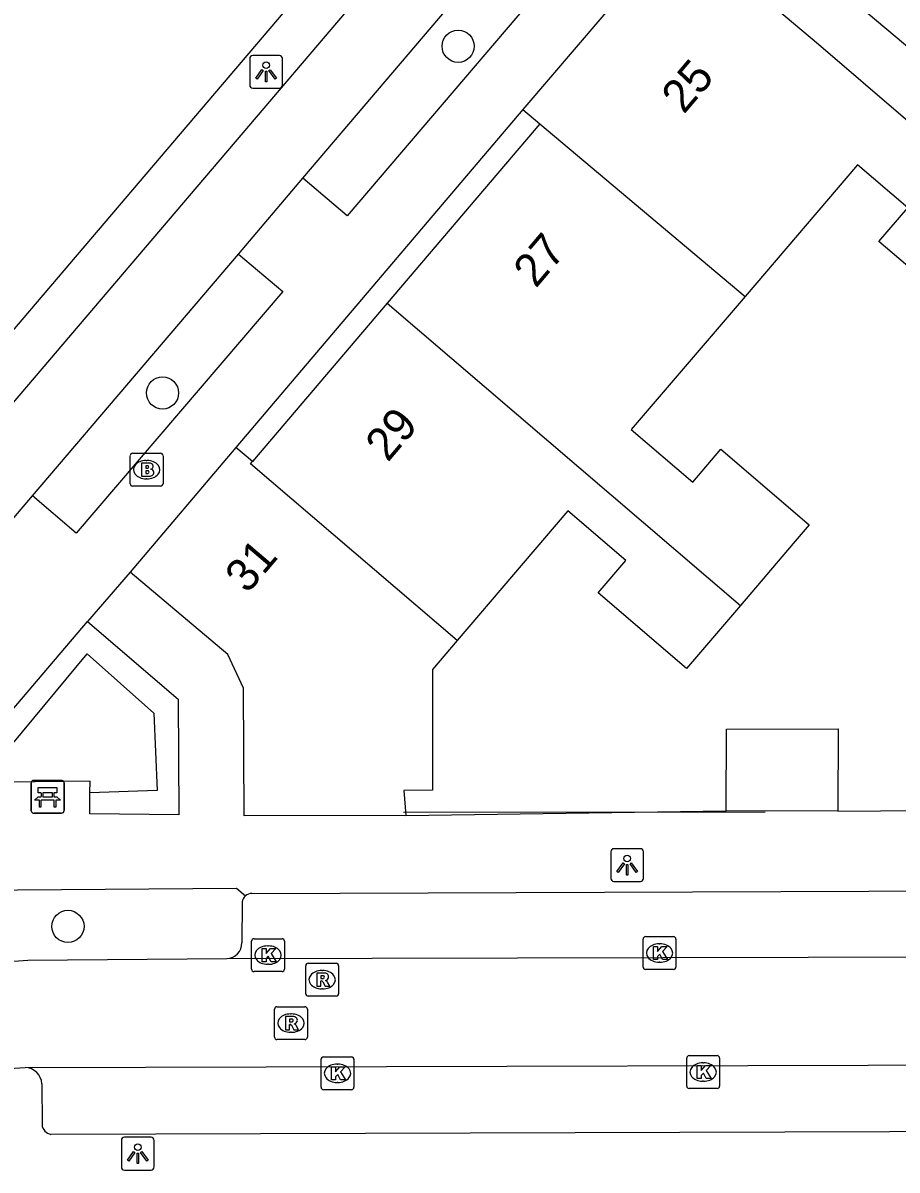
# Model space of a CAD drawing. Extents: x 159718 to 160783, y 383290 to 384030.
# Drawn here: x 160155.18 to 160181.77, y 383826.02 to 383860.92 of the extents above; entities that cross this region are included whole.
import ezdxf

# ---------------------------------------------------------------- set-up
doc = ezdxf.new("R2010")
doc.units = 0
for name, color, linetype in [('IMGEO_Bank', 7, 'Continuous'), ('IMGEO_Boom', 7, 'Continuous'), ('IMGEO_Brandkraan', 7, 'Continuous'), ('IMGEO_Fietspad_gesloten', 7, 'Continuous'), ('IMGEO_Groenvoorziening', 7, 'Continuous'), ('IMGEO_Kolk', 7, 'Continuous'), ('IMGEO_Lichtpunt', 7, 'Continuous'), ('IMGEO_Muur', 7, 'Continuous'), ('IMGEO_Pand', 7, 'Continuous'), ('IMGEO_Pand_nummerreeks', 7, 'Continuous'), ('IMGEO_Parkeervlak_open', 7, 'Continuous'), ('IMGEO_Rijbaan_lokaal_open', 7, 'Continuous'), ('IMGEO_Rioolput', 7, 'Continuous'), ('IMGEO_Voetpad_open', 7, 'Continuous')]:
    doc.layers.add(name, color=color, linetype=linetype)

msp = doc.modelspace()

# ---------------------------------------------------------------- linework, layer by layer
at = {"layer": 'IMGEO_Bank'}
for p, q in [((160155.433, 383836.954), (160155.433, 383837.795)), ((160155.433, 383837.795), (160155.433, 383836.954)), ((160155.508, 383837.879), (160156.349, 383837.879)), ((160156.349, 383837.879), (160155.508, 383837.879)), ((160156.433, 383837.804), (160156.433, 383836.963)), ((160156.433, 383836.963), (160156.433, 383837.804)), ((160155.742, 383837.385), (160155.742, 383837.491)), ((160155.786, 383837.491), (160155.786, 383837.385)), ((160156.074, 383837.497), (160155.792, 383837.497)), ((160155.792, 383837.379), (160156.074, 383837.379)), ((160156.08, 383837.385), (160156.08, 383837.491)), ((160156.124, 383837.491), (160156.124, 383837.385)), ((160156.13, 383837.277), (160155.737, 383837.277)), ((160156.358, 383836.879), (160155.517, 383836.879)), ((160155.517, 383836.879), (160156.358, 383836.879))]:
    msp.add_line(p, q, dxfattribs=at)
for points in [[(160155.736, 383837.497), (160155.65, 383837.497), (160155.65, 383837.658), (160156.213, 383837.658), (160156.213, 383837.497), (160156.13, 383837.497)], [(160155.68, 383837.277), (160155.538, 383837.277), (160155.65, 383837.379), (160155.736, 383837.379)], [(160156.13, 383837.379), (160156.213, 383837.379), (160156.325, 383837.277), (160156.186, 383837.277)], [(160155.73, 383837.27), (160155.73, 383837.063), (160155.687, 383837.063), (160155.687, 383837.27)], [(160156.18, 383837.27), (160156.18, 383837.063), (160156.136, 383837.063), (160156.136, 383837.27)]]:
    msp.add_lwpolyline(points, dxfattribs=at)
for centre, radius, start, end in [((160155.511, 383837.801), 0.0779, 92.4484, 184.2845), ((160155.511, 383837.801), 0.0779, 92.4484, 184.2845), ((160156.355, 383837.801), 0.0779, 2.4484, 94.2845), ((160156.355, 383837.801), 0.0779, 2.4484, 94.2845), ((160155.735, 383837.49), 0.00671, 2.8957, 87.1043), ((160155.735, 383837.386), 0.00671, 272.8957, 357.1043), ((160155.792, 383837.49), 0.00671, 92.8957, 177.1043), ((160155.792, 383837.386), 0.00671, 182.8957, 267.1043), ((160156.074, 383837.49), 0.00671, 2.8957, 87.1043), ((160156.074, 383837.386), 0.00671, 272.8957, 357.1043), ((160156.131, 383837.49), 0.00671, 92.8957, 177.1043), ((160156.131, 383837.386), 0.00671, 182.8957, 267.1043), ((160155.511, 383836.957), 0.0779, 182.4484, 274.2845), ((160155.511, 383836.957), 0.0779, 182.4484, 274.2845), ((160155.68, 383837.27), 0.00671, 2.8957, 87.1043), ((160155.737, 383837.27), 0.00671, 92.8957, 177.1043), ((160156.129, 383837.27), 0.00671, 2.8957, 87.1043), ((160156.186, 383837.27), 0.00671, 92.8957, 177.1043), ((160156.355, 383836.957), 0.0779, 272.4484, 4.2845), ((160156.355, 383836.957), 0.0779, 272.4484, 4.2845)]:
    msp.add_arc(centre, radius, start, end, dxfattribs=at)
at = {"layer": 'IMGEO_Boom'}
for centre in [(160168.419, 383860.213), (160159.43, 383849.664), (160156.551, 383833.436)]:
    msp.add_circle(centre, 0.489, dxfattribs=at)
at = {"layer": 'IMGEO_Brandkraan'}
for p, q in [((160158.518, 383847.831), (160159.37, 383847.831)), ((160158.443, 383846.905), (160158.443, 383847.757)), ((160158.931, 383847.611), (160158.956, 383847.611)), ((160159.444, 383847.757), (160159.444, 383846.905)), ((160159.37, 383846.831), (160158.518, 383846.831)), ((160158.954, 383847.051), (160158.929, 383847.051))]:
    msp.add_line(p, q, dxfattribs=at)
for points in [[(160158.518, 383847.831), (160159.37, 383847.831)], [(160158.443, 383846.905), (160158.443, 383847.757)], [(160158.791, 383847.531), (160158.791, 383847.131), (160159.004, 383847.131)], [(160159.022, 383847.531), (160158.791, 383847.531)], [(160158.97, 383847.45), (160158.916, 383847.45), (160158.916, 383847.374)], [(160159.444, 383847.757), (160159.444, 383846.905)], [(160158.916, 383847.374), (160158.969, 383847.374)], [(160158.978, 383847.298), (160158.916, 383847.298), (160158.916, 383847.217)], [(160158.916, 383847.217), (160158.978, 383847.217)], [(160159.37, 383846.831), (160158.518, 383846.831)]]:
    msp.add_lwpolyline(points, dxfattribs=at)
for centre, radius, start, end in [((160158.52, 383847.755), 0.0765, 91.552, 178.448), ((160158.52, 383847.755), 0.0765, 91.552, 178.448), ((160159.368, 383847.755), 0.0765, 1.552, 88.448), ((160159.368, 383847.755), 0.0765, 1.552, 88.448), ((160158.971, 383847.412), 0.0379, 267.8285, 90.9355), ((160159.026, 383847.386), 0.145, 59.4692, 91.5367), ((160159.051, 383847.433), 0.0922, 285.5137, 58.1501), ((160158.979, 383847.257), 0.0404, 269.8759, 90.5077), ((160159.01, 383847.382), 0.251, 268.6676, 293.5347), ((160159.056, 383847.241), 0.105, 301.3115, 78.989), ((160158.52, 383846.907), 0.0765, 181.552, 268.448), ((160158.52, 383846.907), 0.0765, 181.552, 268.448), ((160159.368, 383846.907), 0.0765, 271.552, 358.448), ((160159.368, 383846.907), 0.0765, 271.552, 358.448)]:
    msp.add_arc(centre, radius, start, end, dxfattribs=at)
for centre, major_axis, ratio, start_param, end_param in [((160158.93, 383847.331), (-0.387, 0.002), 0.722429, 4.712389, 7.853982), ((160158.955, 383847.331), (-0.39, 0.002), 0.717154, 1.570796, 4.712389)]:
    msp.add_ellipse(centre, major_axis=major_axis, ratio=ratio, start_param=start_param, end_param=end_param, dxfattribs=at)
at = {"layer": 'IMGEO_Fietspad_gesloten'}
for points in [[(160216.598, 383921.865), (160151.204, 383845.069)], [(160163.698, 383856.197), (160171.741, 383865.649)], [(160161.737, 383853.892), (160163.698, 383856.197)], [(160155.477, 383846.537), (160161.737, 383853.892)], [(160153.53, 383844.249), (160155.477, 383846.537)]]:
    msp.add_lwpolyline(points, dxfattribs=at)
at = {"layer": 'IMGEO_Groenvoorziening'}
msp.add_lwpolyline([(160153.881, 383837.814), (160157.135, 383841.728), (160159.16, 383839.921), (160159.268, 383837.572), (160157.222, 383837.501)], dxfattribs=at)
at = {"layer": 'IMGEO_Kolk'}
for p, q in [((160174.12, 383833.124), (160174.972, 383833.124)), ((160162.137, 383832.135), (160162.137, 383832.987)), ((160162.212, 383833.061), (160163.064, 383833.061)), ((160162.625, 383832.841), (160162.65, 383832.841)), ((160163.138, 383832.987), (160163.138, 383832.135)), ((160174.045, 383832.198), (160174.045, 383833.05)), ((160174.533, 383832.904), (160174.558, 383832.904)), ((160175.046, 383833.05), (160175.046, 383832.198)), ((160163.064, 383832.061), (160162.212, 383832.061)), ((160162.648, 383832.281), (160162.623, 383832.281)), ((160174.972, 383832.124), (160174.12, 383832.124)), ((160174.556, 383832.344), (160174.531, 383832.344)), ((160164.25, 383828.54), (160164.25, 383829.392)), ((160164.325, 383829.466), (160165.177, 383829.466)), ((160165.251, 383829.392), (160165.251, 383828.54)), ((160175.372, 383828.577), (160175.372, 383829.429)), ((160175.447, 383829.503), (160176.299, 383829.503)), ((160175.86, 383829.283), (160175.885, 383829.283)), ((160176.373, 383829.429), (160176.373, 383828.577)), ((160164.738, 383829.246), (160164.763, 383829.246)), ((160164.761, 383828.686), (160164.736, 383828.686)), ((160175.883, 383828.723), (160175.858, 383828.723)), ((160165.177, 383828.466), (160164.325, 383828.466)), ((160176.299, 383828.503), (160175.447, 383828.503))]:
    msp.add_line(p, q, dxfattribs=at)
for points in [[(160174.12, 383833.124), (160174.972, 383833.124)], [(160162.137, 383832.135), (160162.137, 383832.987)], [(160162.212, 383833.061), (160163.064, 383833.061)], [(160162.458, 383832.761), (160162.581, 383832.761), (160162.581, 383832.61), (160162.711, 383832.761), (160162.875, 383832.761), (160162.729, 383832.61), (160162.882, 383832.361), (160162.73, 383832.361), (160162.645, 383832.525), (160162.581, 383832.458), (160162.581, 383832.361), (160162.458, 383832.361), (160162.458, 383832.761)], [(160163.138, 383832.987), (160163.138, 383832.135)], [(160174.045, 383832.198), (160174.045, 383833.05)], [(160174.366, 383832.824), (160174.489, 383832.824), (160174.489, 383832.673), (160174.619, 383832.824), (160174.783, 383832.824), (160174.637, 383832.673), (160174.79, 383832.424), (160174.638, 383832.424), (160174.553, 383832.588), (160174.489, 383832.521), (160174.489, 383832.424), (160174.366, 383832.424), (160174.366, 383832.824)], [(160175.046, 383833.05), (160175.046, 383832.198)], [(160163.064, 383832.061), (160162.212, 383832.061)], [(160174.972, 383832.124), (160174.12, 383832.124)], [(160164.25, 383828.54), (160164.25, 383829.392)], [(160164.325, 383829.466), (160165.177, 383829.466)], [(160165.251, 383829.392), (160165.251, 383828.54)], [(160175.372, 383828.577), (160175.372, 383829.429)], [(160175.447, 383829.503), (160176.299, 383829.503)], [(160176.373, 383829.429), (160176.373, 383828.577)], [(160164.571, 383829.166), (160164.694, 383829.166), (160164.694, 383829.015), (160164.824, 383829.166), (160164.988, 383829.166), (160164.842, 383829.015), (160164.995, 383828.766), (160164.843, 383828.766), (160164.758, 383828.93), (160164.694, 383828.863), (160164.694, 383828.766), (160164.571, 383828.766), (160164.571, 383829.166)], [(160175.693, 383829.203), (160175.816, 383829.203), (160175.816, 383829.052), (160175.946, 383829.203), (160176.11, 383829.203), (160175.964, 383829.052), (160176.117, 383828.803), (160175.965, 383828.803), (160175.88, 383828.967), (160175.816, 383828.9), (160175.816, 383828.803), (160175.693, 383828.803), (160175.693, 383829.203)], [(160165.177, 383828.466), (160164.325, 383828.466)], [(160176.299, 383828.503), (160175.447, 383828.503)]]:
    msp.add_lwpolyline(points, dxfattribs=at)
for centre, start, end in [((160174.122, 383833.048), 91.552, 178.448), ((160174.122, 383833.048), 91.552, 178.448), ((160174.97, 383833.048), 1.552, 88.448), ((160174.97, 383833.048), 1.552, 88.448), ((160162.214, 383832.985), 91.552, 178.448), ((160162.214, 383832.985), 91.552, 178.448), ((160163.062, 383832.985), 1.552, 88.448), ((160163.062, 383832.985), 1.552, 88.448), ((160162.214, 383832.137), 181.552, 268.448), ((160162.214, 383832.137), 181.552, 268.448), ((160163.062, 383832.137), 271.552, 358.448), ((160163.062, 383832.137), 271.552, 358.448), ((160174.122, 383832.2), 181.552, 268.448), ((160174.122, 383832.2), 181.552, 268.448), ((160174.97, 383832.2), 271.552, 358.448), ((160174.97, 383832.2), 271.552, 358.448), ((160164.327, 383829.39), 91.552, 178.448), ((160164.327, 383829.39), 91.552, 178.448), ((160165.175, 383829.39), 1.552, 88.448), ((160165.175, 383829.39), 1.552, 88.448), ((160175.449, 383829.427), 91.552, 178.448), ((160175.449, 383829.427), 91.552, 178.448), ((160176.297, 383829.427), 1.552, 88.448), ((160176.297, 383829.427), 1.552, 88.448), ((160175.449, 383828.579), 181.552, 268.448), ((160175.449, 383828.579), 181.552, 268.448), ((160176.297, 383828.579), 271.552, 358.448), ((160176.297, 383828.579), 271.552, 358.448), ((160164.327, 383828.542), 181.552, 268.448), ((160164.327, 383828.542), 181.552, 268.448), ((160165.175, 383828.542), 271.552, 358.448), ((160165.175, 383828.542), 271.552, 358.448)]:
    msp.add_arc(centre, 0.0765, start, end, dxfattribs=at)
for centre, major_axis, ratio, start_param, end_param in [((160162.624, 383832.561), (-0.387, 0.002), 0.722429, 4.712389, 7.853982), ((160162.649, 383832.561), (-0.39, 0.002), 0.717154, 1.570796, 4.712389), ((160174.532, 383832.624), (-0.387, 0.002), 0.722429, 4.712389, 7.853982), ((160174.557, 383832.624), (-0.39, 0.002), 0.717154, 1.570796, 4.712389), ((160175.859, 383829.003), (-0.387, 0.002), 0.722429, 4.712389, 7.853982), ((160175.884, 383829.003), (-0.39, 0.002), 0.717154, 1.570796, 4.712389), ((160164.737, 383828.966), (-0.387, 0.002), 0.722429, 4.712389, 7.853982), ((160164.762, 383828.966), (-0.39, 0.002), 0.717154, 1.570796, 4.712389)]:
    msp.add_ellipse(centre, major_axis=major_axis, ratio=ratio, start_param=start_param, end_param=end_param, dxfattribs=at)
at = {"layer": 'IMGEO_Lichtpunt'}
for p, q in [((160162.08, 383859.838), (160162.08, 383859.031)), ((160162.08, 383859.838), (160162.08, 383859.031)), ((160162.982, 383859.933), (160162.174, 383859.933)), ((160162.982, 383859.933), (160162.174, 383859.933)), ((160163.076, 383859.031), (160163.076, 383859.838)), ((160163.076, 383859.031), (160163.076, 383859.838)), ((160162.174, 383858.937), (160162.982, 383858.937)), ((160162.174, 383858.937), (160162.982, 383858.937)), ((160173.063, 383835.703), (160173.063, 383834.896)), ((160173.063, 383835.703), (160173.063, 383834.896)), ((160173.965, 383835.798), (160173.157, 383835.798)), ((160173.965, 383835.798), (160173.157, 383835.798)), ((160174.059, 383834.896), (160174.059, 383835.703)), ((160174.059, 383834.896), (160174.059, 383835.703)), ((160173.157, 383834.802), (160173.965, 383834.802)), ((160173.157, 383834.802), (160173.965, 383834.802)), ((160158.176, 383826.923), (160158.176, 383826.116)), ((160158.176, 383826.923), (160158.176, 383826.116)), ((160159.078, 383827.018), (160158.27, 383827.018)), ((160159.078, 383827.018), (160158.27, 383827.018)), ((160159.172, 383826.116), (160159.172, 383826.923)), ((160159.172, 383826.116), (160159.172, 383826.923)), ((160158.27, 383826.022), (160159.078, 383826.022)), ((160158.27, 383826.022), (160159.078, 383826.022))]:
    msp.add_line(p, q, dxfattribs=at)
for points in [[(160162.454, 383859.502), (160162.493, 383859.474), (160162.305, 383859.212), (160162.267, 383859.239), (160162.454, 383859.502)], [(160162.556, 383859.454), (160162.603, 383859.454), (160162.603, 383859.132), (160162.556, 383859.132), (160162.556, 383859.454)], [(160162.666, 383859.474), (160162.704, 383859.501), (160162.891, 383859.239), (160162.852, 383859.211), (160162.666, 383859.474)], [(160173.437, 383835.367), (160173.476, 383835.339), (160173.288, 383835.077), (160173.25, 383835.104), (160173.437, 383835.367)], [(160173.539, 383835.319), (160173.586, 383835.319), (160173.586, 383834.997), (160173.539, 383834.997), (160173.539, 383835.319)], [(160173.649, 383835.339), (160173.687, 383835.366), (160173.874, 383835.104), (160173.835, 383835.076), (160173.649, 383835.339)], [(160158.55, 383826.587), (160158.589, 383826.559), (160158.401, 383826.297), (160158.363, 383826.324), (160158.55, 383826.587)], [(160158.652, 383826.539), (160158.699, 383826.539), (160158.699, 383826.217), (160158.652, 383826.217), (160158.652, 383826.539)], [(160158.762, 383826.559), (160158.8, 383826.586), (160158.987, 383826.324), (160158.948, 383826.296), (160158.762, 383826.559)]]:
    msp.add_lwpolyline(points, dxfattribs=at)
for centre in [(160162.579, 383859.636), (160173.562, 383835.501), (160158.675, 383826.721)]:
    msp.add_circle(centre, 0.0994, dxfattribs=at)
for centre, start, end in [((160162.174, 383859.838), 90, 180), ((160162.174, 383859.838), 90, 180), ((160162.982, 383859.838), 0, 90), ((160162.982, 383859.838), 0, 90), ((160162.174, 383859.031), 180, 270), ((160162.174, 383859.031), 180, 270), ((160162.982, 383859.031), 270, 0), ((160162.982, 383859.031), 270, 360), ((160173.157, 383835.703), 90, 180), ((160173.157, 383835.703), 90, 180), ((160173.965, 383835.703), 0, 90), ((160173.965, 383835.703), 0, 90), ((160173.157, 383834.896), 180, 270), ((160173.157, 383834.896), 180, 270), ((160173.965, 383834.896), 270, 0), ((160173.965, 383834.896), 270, 360), ((160158.27, 383826.923), 90, 180), ((160158.27, 383826.923), 90, 180), ((160159.078, 383826.923), 0, 90), ((160159.078, 383826.923), 0, 90), ((160158.27, 383826.116), 180, 270), ((160158.27, 383826.116), 180, 270), ((160159.078, 383826.116), 270, 0), ((160159.078, 383826.116), 270, 360)]:
    msp.add_arc(centre, 0.0946, start, end, dxfattribs=at)
at = {"layer": 'IMGEO_Muur'}
msp.add_lwpolyline([(160166.761, 383836.912), (160177.761, 383836.921)], dxfattribs=at)
at = {"layer": 'IMGEO_Pand'}
for points in [[(160187.521, 383855.636), (160176.721, 383864.704)], [(160175.641, 383863.436), (160179.378, 383860.278), (160182.024, 383858.008), (160183.408, 383856.833), (160183.568, 383857.008), (160186.535, 383854.473), (160185.049, 383852.734)], [(160173.569, 383862.021), (160170.388, 383858.293)], [(160170.388, 383858.293), (160170.901, 383857.857)], [(160170.901, 383857.857), (160166.257, 383852.395)], [(160170.901, 383857.857), (160177.15, 383852.602)], [(160185.049, 383852.734), (160184.193, 383851.733), (160181.218, 383854.275), (160182.094, 383855.3), (160180.569, 383856.603), (160177.15, 383852.602)], [(160166.257, 383852.395), (160162.162, 383847.577)], [(160166.257, 383852.395), (160177.007, 383843.2)], [(160177.15, 383852.602), (160173.686, 383848.549), (160175.557, 383846.952), (160176.41, 383847.951), (160179.101, 383845.651), (160178.615, 383845.082), (160177.007, 383843.2)], [(160161.657, 383848.007), (160158.444, 383844.217)], [(160162.162, 383847.577), (160161.657, 383848.007)], [(160168.389, 383842.129), (160162.102, 383847.507), (160162.162, 383847.577)], [(160177.007, 383843.2), (160175.367, 383841.279), (160172.676, 383843.579), (160173.521, 383844.569), (160171.756, 383846.075), (160168.389, 383842.129)], [(160166.831, 383836.811), (160161.914, 383836.798), (160161.887, 383840.688), (160161.419, 383841.707), (160158.444, 383844.217)], [(160168.389, 383842.129), (160167.64, 383841.252), (160167.643, 383837.581), (160166.773, 383837.568), (160166.831, 383836.811)], [(160176.575, 383836.95), (160176.581, 383839.439), (160179.975, 383839.442), (160179.966, 383836.942)], [(160179.966, 383836.942), (160176.575, 383836.95)]]:
    msp.add_lwpolyline(points, dxfattribs=at)
at = {"layer": 'IMGEO_Parkeervlak_open'}
for points in [[(160150.16, 383846.028), (160214.915, 383922.118)], [(160161.848, 383834.181), (160161.843, 383832.937)]]:
    msp.add_lwpolyline(points, dxfattribs=at)
for centre, radius, start, end in [((160162.216, 383834.094), 0.378, 135.153, 166.7378), ((160161.363, 383832.934), 0.48, 272.1721, 0.3739)]:
    msp.add_arc(centre, radius, start, end, dxfattribs=at)
at = {"layer": 'IMGEO_Rijbaan_lokaal_open'}
for points in [[(160152.743, 383832.272), (160153.338, 383832.28), (160154.611, 383832.359), (160155.332, 383832.407), (160161.381, 383832.454)], [(160161.381, 383832.454), (160192.33, 383832.529)], [(160150.614, 383828.676), (160153.613, 383829.038), (160154.265, 383829.083), (160155.254, 383829.14)], [(160155.254, 383829.14), (160191.883, 383829.243)]]:
    msp.add_lwpolyline(points, dxfattribs=at)
at = {"layer": 'IMGEO_Rioolput'}
for p, q in [((160163.783, 383831.387), (160163.783, 383832.239)), ((160163.858, 383832.313), (160164.71, 383832.313)), ((160164.271, 383832.093), (160164.296, 383832.093)), ((160164.784, 383832.239), (160164.784, 383831.387)), ((160164.294, 383831.533), (160164.269, 383831.533)), ((160164.71, 383831.313), (160163.858, 383831.313)), ((160162.833, 383830.066), (160162.833, 383830.918)), ((160162.908, 383830.992), (160163.76, 383830.992)), ((160163.321, 383830.772), (160163.346, 383830.772)), ((160163.834, 383830.918), (160163.834, 383830.066)), ((160163.76, 383829.992), (160162.908, 383829.992)), ((160163.344, 383830.212), (160163.319, 383830.212))]:
    msp.add_line(p, q, dxfattribs=at)
for points in [[(160163.783, 383831.387), (160163.783, 383832.239)], [(160163.858, 383832.313), (160164.71, 383832.313)], [(160164.784, 383832.239), (160164.784, 383831.387)], [(160164.372, 383832.011), (160164.12, 383832.013), (160164.12, 383831.613)], [(160164.12, 383831.613), (160164.244, 383831.613), (160164.244, 383831.775), (160164.255, 383831.775)], [(160164.298, 383831.932), (160164.244, 383831.932), (160164.244, 383831.851)], [(160164.244, 383831.851), (160164.296, 383831.851)], [(160164.302, 383831.746), (160164.373, 383831.613), (160164.513, 383831.613), (160164.448, 383831.739)], [(160164.71, 383831.313), (160163.858, 383831.313)], [(160162.833, 383830.066), (160162.833, 383830.918)], [(160162.908, 383830.992), (160163.76, 383830.992)], [(160163.422, 383830.69), (160163.17, 383830.692), (160163.17, 383830.292)], [(160163.834, 383830.918), (160163.834, 383830.066)], [(160163.17, 383830.292), (160163.294, 383830.292), (160163.294, 383830.454), (160163.305, 383830.454)], [(160163.348, 383830.611), (160163.294, 383830.611), (160163.294, 383830.53)], [(160163.294, 383830.53), (160163.346, 383830.53)], [(160163.352, 383830.425), (160163.423, 383830.292), (160163.563, 383830.292), (160163.498, 383830.418)], [(160163.76, 383829.992), (160162.908, 383829.992)]]:
    msp.add_lwpolyline(points, dxfattribs=at)
for centre, radius, start, end in [((160163.86, 383832.237), 0.0765, 91.552, 178.448), ((160163.86, 383832.237), 0.0765, 91.552, 178.448), ((160164.708, 383832.237), 0.0765, 1.552, 88.448), ((160164.708, 383832.237), 0.0765, 1.552, 88.448), ((160164.254, 383831.722), 0.0533, 26.0293, 88.6989), ((160164.28, 383832.04), 0.19, 274.7715, 282.9687), ((160164.304, 383831.836), 0.0964, 77.0061, 93.1865), ((160164.318, 383831.893), 0.0378, 276.6634, 79.6772), ((160164.371, 383831.901), 0.109, 350.3612, 89.416), ((160164.369, 383831.901), 0.112, 277.5842, 350.9817), ((160164.353, 383831.686), 0.108, 29.5134, 73.7905), ((160163.86, 383831.389), 0.0765, 181.552, 268.448), ((160163.86, 383831.389), 0.0765, 181.552, 268.448), ((160164.708, 383831.389), 0.0765, 271.552, 358.448), ((160164.708, 383831.389), 0.0765, 271.552, 358.448), ((160162.91, 383830.916), 0.0765, 91.552, 178.448), ((160162.91, 383830.916), 0.0765, 91.552, 178.448), ((160163.421, 383830.58), 0.109, 350.3612, 89.416), ((160163.758, 383830.916), 0.0765, 1.552, 88.448), ((160163.758, 383830.916), 0.0765, 1.552, 88.448), ((160163.304, 383830.401), 0.0533, 26.0293, 88.6989), ((160163.33, 383830.719), 0.19, 274.7715, 282.9687), ((160163.354, 383830.515), 0.0964, 77.0061, 93.1865), ((160163.368, 383830.572), 0.0378, 276.6634, 79.6772), ((160163.419, 383830.58), 0.112, 277.5842, 350.9817), ((160163.403, 383830.365), 0.108, 29.5134, 73.7905), ((160162.91, 383830.068), 0.0765, 181.552, 268.448), ((160162.91, 383830.068), 0.0765, 181.552, 268.448), ((160163.758, 383830.068), 0.0765, 271.552, 358.448), ((160163.758, 383830.068), 0.0765, 271.552, 358.448)]:
    msp.add_arc(centre, radius, start, end, dxfattribs=at)
for centre, major_axis, ratio, start_param, end_param in [((160164.27, 383831.813), (-0.387, 0.002), 0.722429, 4.712389, 7.853982), ((160164.295, 383831.813), (-0.39, 0.002), 0.717154, 1.570796, 4.712389), ((160163.32, 383830.492), (-0.387, 0.002), 0.722429, 4.712389, 7.853982), ((160163.345, 383830.492), (-0.39, 0.002), 0.717154, 1.570796, 4.712389)]:
    msp.add_ellipse(centre, major_axis=major_axis, ratio=ratio, start_param=start_param, end_param=end_param, dxfattribs=at)
at = {"layer": 'IMGEO_Voetpad_open'}
for points in [[(160171.741, 383865.649), (160173.127, 383864.54), (160165.047, 383855.054), (160163.698, 383856.197)], [(160170.388, 383858.293), (160161.657, 383848.007)], [(160161.737, 383853.892), (160163.084, 383852.75), (160156.806, 383845.402), (160155.477, 383846.537)], [(160158.444, 383844.217), (160157.15, 383842.713)], [(160152.144, 383836.843), (160157.15, 383842.713)], [(160157.15, 383842.713), (160159.905, 383840.351), (160159.926, 383836.83), (160157.216, 383836.86), (160157.222, 383837.501)], [(160157.222, 383837.501), (160157.225, 383837.857), (160153.881, 383837.814)], [(160166.831, 383836.811), (160176.575, 383836.95)], [(160179.966, 383836.942), (160185.171, 383836.979)], [(160153.674, 383834.537), (160161.683, 383834.601), (160161.948, 383834.361)], [(160162.149, 383834.439), (160213.098, 383834.629), (160214.723, 383834.631)], [(160155.756, 383828.649), (160155.763, 383827.405)], [(160156.033, 383827.109), (160191.114, 383827.228)]]:
    msp.add_lwpolyline(points, dxfattribs=at)
for centre, radius, start, end in [((160162.155, 383834.126), 0.313, 91.0812, 131.3373), ((160155.243, 383828.626), 0.514, 2.5197, 88.7497), ((160156.085, 383827.427), 0.323, 183.9697, 260.7701)]:
    msp.add_arc(centre, radius, start, end, dxfattribs=at)

# ---------------------------------------------------------------- texts
at = {"layer": 'IMGEO_Pand_nummerreeks'}
for s, rotation, p in [('25', 49.6181, (160175.287, 383858.124)), ('27', 49.6181, (160170.783, 383852.829)), ('29', 49.6181, (160166.28, 383847.534)), ('31', 49.6067, (160162.011, 383843.533))]:
    msp.add_text(s, height=1, rotation=rotation, dxfattribs=at).set_placement(p)

doc.saveas('drawing.dxf')
